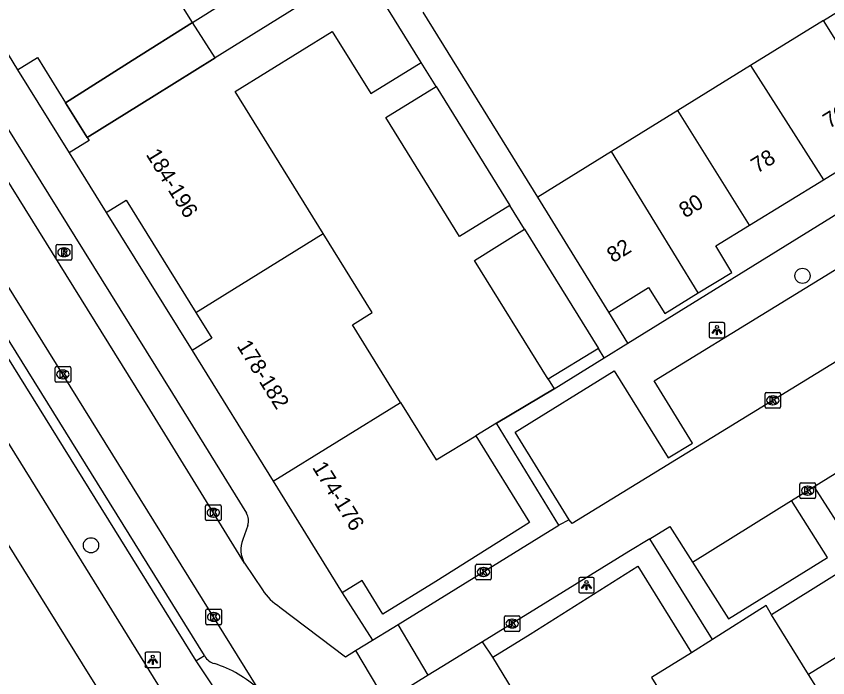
# Model space of a CAD drawing. Extents: x 160379 to 161131, y 383940 to 384849.
# Drawn here: x 160667.2 to 160719.3, y 384266.1 to 384308.5 of the extents above; entities that cross this region are included whole.
import ezdxf

# ---------------------------------------------------------------- set-up
doc = ezdxf.new("R2010")
doc.units = 0
for name, color, linetype in [('IMGEO_Berm_groen', 7, 'Continuous'), ('IMGEO_Berm_open', 7, 'Continuous'), ('IMGEO_Boom', 7, 'Continuous'), ('IMGEO_Kolk', 7, 'Continuous'), ('IMGEO_Lichtpunt', 7, 'Continuous'), ('IMGEO_Muur', 7, 'Continuous'), ('IMGEO_Pand', 7, 'Continuous'), ('IMGEO_Pand_nummerreeks', 7, 'Continuous'), ('IMGEO_Pand_overbouw', 7, 'Continuous'), ('IMGEO_Parkeervlak_open', 7, 'Continuous'), ('IMGEO_Rijbaan_lokaal_gesloten', 7, 'Continuous'), ('IMGEO_Rijbaan_lokaal_open', 7, 'Continuous'), ('IMGEO_Rioolput', 7, 'Continuous'), ('IMGEO_Voetpad_open', 7, 'Continuous')]:
    doc.layers.add(name, color=color, linetype=linetype)

msp = doc.modelspace()

# ---------------------------------------------------------------- linework, layer by layer
at = {"layer": 'IMGEO_Berm_groen'}
msp.add_lwpolyline([(160678.757, 384267.157), (160684.931, 384257.851)], dxfattribs=at)
at = {"layer": 'IMGEO_Berm_open'}
for points in [[(160643.611, 384323.728), (160678.757, 384267.157)], [(160678.757, 384267.157), (160679.306, 384267.498)]]:
    msp.add_lwpolyline(points, dxfattribs=at)
at = {"layer": 'IMGEO_Boom'}
for centre in [(160717.711, 384291.876), (160672.023, 384274.578)]:
    msp.add_circle(centre, 0.489, dxfattribs=at)
at = {"layer": 'IMGEO_Kolk'}
for p, q in [((160669.717, 384285.119), (160669.717, 384285.971)), ((160669.792, 384286.045), (160670.644, 384286.045)), ((160670.718, 384285.971), (160670.718, 384285.119)), ((160670.205, 384285.825), (160670.23, 384285.825)), ((160670.644, 384285.045), (160669.792, 384285.045)), ((160670.228, 384285.265), (160670.203, 384285.265)), ((160715.304, 384283.456), (160715.304, 384284.308)), ((160715.379, 384284.382), (160716.231, 384284.382)), ((160716.305, 384284.308), (160716.305, 384283.456)), ((160715.792, 384284.162), (160715.817, 384284.162)), ((160716.231, 384283.382), (160715.379, 384283.382)), ((160715.815, 384283.602), (160715.79, 384283.602)), ((160717.621, 384278.586), (160718.473, 384278.586)), ((160717.546, 384277.66), (160717.546, 384278.512)), ((160718.034, 384278.366), (160718.059, 384278.366)), ((160718.547, 384278.512), (160718.547, 384277.66)), ((160718.473, 384277.586), (160717.621, 384277.586)), ((160718.057, 384277.806), (160718.032, 384277.806)), ((160679.375, 384276.24), (160679.375, 384277.092)), ((160679.45, 384277.166), (160680.302, 384277.166)), ((160680.376, 384277.092), (160680.376, 384276.24)), ((160679.863, 384276.946), (160679.888, 384276.946)), ((160680.302, 384276.166), (160679.45, 384276.166)), ((160679.886, 384276.386), (160679.861, 384276.386)), ((160696.799, 384273.363), (160697.651, 384273.363)), ((160696.724, 384272.437), (160696.724, 384273.289)), ((160697.212, 384273.143), (160697.237, 384273.143)), ((160697.725, 384273.289), (160697.725, 384272.437)), ((160697.651, 384272.363), (160696.799, 384272.363)), ((160697.235, 384272.583), (160697.21, 384272.583)), ((160679.397, 384269.555), (160679.397, 384270.407)), ((160679.472, 384270.481), (160680.324, 384270.481)), ((160679.885, 384270.261), (160679.91, 384270.261)), ((160680.398, 384270.407), (160680.398, 384269.555)), ((160679.908, 384269.701), (160679.883, 384269.701)), ((160698.566, 384269.128), (160698.566, 384269.98)), ((160698.641, 384270.054), (160699.493, 384270.054)), ((160699.054, 384269.834), (160699.079, 384269.834)), ((160699.567, 384269.98), (160699.567, 384269.128)), ((160680.324, 384269.481), (160679.472, 384269.481)), ((160699.077, 384269.274), (160699.052, 384269.274)), ((160699.493, 384269.054), (160698.641, 384269.054))]:
    msp.add_line(p, q, dxfattribs=at)
for points in [[(160669.717, 384285.119), (160669.717, 384285.971)], [(160669.792, 384286.045), (160670.644, 384286.045)], [(160670.718, 384285.971), (160670.718, 384285.119)], [(160670.038, 384285.745), (160670.161, 384285.745), (160670.161, 384285.594), (160670.291, 384285.745), (160670.455, 384285.745), (160670.309, 384285.594), (160670.462, 384285.345), (160670.31, 384285.345), (160670.225, 384285.509), (160670.161, 384285.442), (160670.161, 384285.345), (160670.038, 384285.345), (160670.038, 384285.745)], [(160670.644, 384285.045), (160669.792, 384285.045)], [(160715.304, 384283.456), (160715.304, 384284.308)], [(160715.379, 384284.382), (160716.231, 384284.382)], [(160716.305, 384284.308), (160716.305, 384283.456)], [(160715.625, 384284.082), (160715.748, 384284.082), (160715.748, 384283.931), (160715.878, 384284.082), (160716.042, 384284.082), (160715.896, 384283.931), (160716.049, 384283.682), (160715.897, 384283.682), (160715.812, 384283.846), (160715.748, 384283.779), (160715.748, 384283.682), (160715.625, 384283.682), (160715.625, 384284.082)], [(160716.231, 384283.382), (160715.379, 384283.382)], [(160717.621, 384278.586), (160718.473, 384278.586)], [(160717.546, 384277.66), (160717.546, 384278.512)], [(160717.867, 384278.286), (160717.99, 384278.286), (160717.99, 384278.135), (160718.12, 384278.286), (160718.284, 384278.286), (160718.138, 384278.135), (160718.291, 384277.886), (160718.139, 384277.886), (160718.054, 384278.05), (160717.99, 384277.983), (160717.99, 384277.886), (160717.867, 384277.886), (160717.867, 384278.286)], [(160718.547, 384278.512), (160718.547, 384277.66)], [(160718.473, 384277.586), (160717.621, 384277.586)], [(160679.375, 384276.24), (160679.375, 384277.092)], [(160679.45, 384277.166), (160680.302, 384277.166)], [(160680.376, 384277.092), (160680.376, 384276.24)], [(160679.696, 384276.866), (160679.819, 384276.866), (160679.819, 384276.715), (160679.949, 384276.866), (160680.113, 384276.866), (160679.967, 384276.715), (160680.12, 384276.466), (160679.968, 384276.466), (160679.883, 384276.63), (160679.819, 384276.563), (160679.819, 384276.466), (160679.696, 384276.466), (160679.696, 384276.866)], [(160680.302, 384276.166), (160679.45, 384276.166)], [(160696.799, 384273.363), (160697.651, 384273.363)], [(160696.724, 384272.437), (160696.724, 384273.289)], [(160697.045, 384273.063), (160697.168, 384273.063), (160697.168, 384272.912), (160697.298, 384273.063), (160697.462, 384273.063), (160697.316, 384272.912), (160697.469, 384272.663), (160697.317, 384272.663), (160697.232, 384272.827), (160697.168, 384272.76), (160697.168, 384272.663), (160697.045, 384272.663), (160697.045, 384273.063)], [(160697.725, 384273.289), (160697.725, 384272.437)], [(160697.651, 384272.363), (160696.799, 384272.363)], [(160679.397, 384269.555), (160679.397, 384270.407)], [(160679.472, 384270.481), (160680.324, 384270.481)], [(160680.398, 384270.407), (160680.398, 384269.555)], [(160679.718, 384270.181), (160679.841, 384270.181), (160679.841, 384270.03), (160679.971, 384270.181), (160680.135, 384270.181), (160679.989, 384270.03), (160680.142, 384269.781), (160679.99, 384269.781), (160679.905, 384269.945), (160679.841, 384269.878), (160679.841, 384269.781), (160679.718, 384269.781), (160679.718, 384270.181)], [(160698.566, 384269.128), (160698.566, 384269.98)], [(160698.641, 384270.054), (160699.493, 384270.054)], [(160698.887, 384269.754), (160699.01, 384269.754), (160699.01, 384269.603), (160699.14, 384269.754), (160699.304, 384269.754), (160699.158, 384269.603), (160699.311, 384269.354), (160699.159, 384269.354), (160699.074, 384269.518), (160699.01, 384269.451), (160699.01, 384269.354), (160698.887, 384269.354), (160698.887, 384269.754)], [(160699.567, 384269.98), (160699.567, 384269.128)], [(160680.324, 384269.481), (160679.472, 384269.481)], [(160699.493, 384269.054), (160698.641, 384269.054)]]:
    msp.add_lwpolyline(points, dxfattribs=at)
for centre, start, end in [((160669.794, 384285.969), 91.552, 178.448), ((160669.794, 384285.969), 91.552, 178.448), ((160670.642, 384285.969), 1.552, 88.448), ((160670.642, 384285.969), 1.552, 88.448), ((160669.794, 384285.121), 181.552, 268.448), ((160669.794, 384285.121), 181.552, 268.448), ((160670.642, 384285.121), 271.552, 358.448), ((160670.642, 384285.121), 271.552, 358.448), ((160715.381, 384284.306), 91.552, 178.448), ((160715.381, 384284.306), 91.552, 178.448), ((160716.229, 384284.306), 1.552, 88.448), ((160716.229, 384284.306), 1.552, 88.448), ((160715.381, 384283.458), 181.552, 268.448), ((160715.381, 384283.458), 181.552, 268.448), ((160716.229, 384283.458), 271.552, 358.448), ((160716.229, 384283.458), 271.552, 358.448), ((160717.623, 384278.51), 91.552, 178.448), ((160717.623, 384278.51), 91.552, 178.448), ((160718.471, 384278.51), 1.552, 88.448), ((160718.471, 384278.51), 1.552, 88.448), ((160717.623, 384277.662), 181.552, 268.448), ((160717.623, 384277.662), 181.552, 268.448), ((160718.471, 384277.662), 271.552, 358.448), ((160718.471, 384277.662), 271.552, 358.448), ((160679.452, 384277.09), 91.552, 178.448), ((160679.452, 384277.09), 91.552, 178.448), ((160680.3, 384277.09), 1.552, 88.448), ((160680.3, 384277.09), 1.552, 88.448), ((160679.452, 384276.242), 181.552, 268.448), ((160679.452, 384276.242), 181.552, 268.448), ((160680.3, 384276.242), 271.552, 358.448), ((160680.3, 384276.242), 271.552, 358.448), ((160696.801, 384273.287), 91.552, 178.448), ((160696.801, 384273.287), 91.552, 178.448), ((160697.649, 384273.287), 1.552, 88.448), ((160697.649, 384273.287), 1.552, 88.448), ((160696.801, 384272.439), 181.552, 268.448), ((160696.801, 384272.439), 181.552, 268.448), ((160697.649, 384272.439), 271.552, 358.448), ((160697.649, 384272.439), 271.552, 358.448), ((160679.474, 384270.405), 91.552, 178.448), ((160679.474, 384270.405), 91.552, 178.448), ((160680.322, 384270.405), 1.552, 88.448), ((160680.322, 384270.405), 1.552, 88.448), ((160698.643, 384269.978), 91.552, 178.448), ((160698.643, 384269.978), 91.552, 178.448), ((160699.491, 384269.978), 1.552, 88.448), ((160699.491, 384269.978), 1.552, 88.448), ((160679.474, 384269.557), 181.552, 268.448), ((160679.474, 384269.557), 181.552, 268.448), ((160680.322, 384269.557), 271.552, 358.448), ((160680.322, 384269.557), 271.552, 358.448), ((160698.643, 384269.13), 181.552, 268.448), ((160698.643, 384269.13), 181.552, 268.448), ((160699.491, 384269.13), 271.552, 358.448), ((160699.491, 384269.13), 271.552, 358.448)]:
    msp.add_arc(centre, 0.0765, start, end, dxfattribs=at)
for centre, major_axis, ratio, start_param, end_param in [((160670.204, 384285.545), (-0.387, 0.002), 0.722429, 4.712389, 7.853982), ((160670.229, 384285.545), (-0.39, 0.002), 0.717154, 1.570796, 4.712389), ((160715.791, 384283.882), (-0.387, 0.002), 0.722429, 4.712389, 7.853982), ((160715.816, 384283.882), (-0.39, 0.002), 0.717154, 1.570796, 4.712389), ((160718.033, 384278.086), (-0.387, 0.002), 0.722429, 4.712389, 7.853982), ((160718.058, 384278.086), (-0.39, 0.002), 0.717154, 1.570796, 4.712389), ((160679.862, 384276.666), (-0.387, 0.002), 0.722429, 4.712389, 7.853982), ((160679.887, 384276.666), (-0.39, 0.002), 0.717154, 1.570796, 4.712389), ((160697.211, 384272.863), (-0.387, 0.002), 0.722429, 4.712389, 7.853982), ((160697.236, 384272.863), (-0.39, 0.002), 0.717154, 1.570796, 4.712389), ((160679.884, 384269.981), (-0.387, 0.002), 0.722429, 4.712389, 7.853982), ((160679.909, 384269.981), (-0.39, 0.002), 0.717154, 1.570796, 4.712389), ((160699.053, 384269.554), (-0.387, 0.002), 0.722429, 4.712389, 7.853982), ((160699.078, 384269.554), (-0.39, 0.002), 0.717154, 1.570796, 4.712389)]:
    msp.add_ellipse(centre, major_axis=major_axis, ratio=ratio, start_param=start_param, end_param=end_param, dxfattribs=at)
at = {"layer": 'IMGEO_Lichtpunt'}
for p, q in [((160711.718, 384288.79), (160711.718, 384287.983)), ((160711.718, 384288.79), (160711.718, 384287.983)), ((160712.62, 384288.885), (160711.812, 384288.885)), ((160712.62, 384288.885), (160711.812, 384288.885)), ((160712.714, 384287.983), (160712.714, 384288.79)), ((160712.714, 384287.983), (160712.714, 384288.79)), ((160711.812, 384287.889), (160712.62, 384287.889)), ((160711.812, 384287.889), (160712.62, 384287.889)), ((160703.341, 384272.421), (160703.341, 384271.614)), ((160703.341, 384272.421), (160703.341, 384271.614)), ((160704.243, 384272.516), (160703.435, 384272.516)), ((160704.243, 384272.516), (160703.435, 384272.516)), ((160704.337, 384271.614), (160704.337, 384272.421)), ((160704.337, 384271.614), (160704.337, 384272.421)), ((160703.435, 384271.52), (160704.243, 384271.52)), ((160703.435, 384271.52), (160704.243, 384271.52)), ((160675.491, 384267.633), (160675.491, 384266.826)), ((160675.491, 384267.633), (160675.491, 384266.826)), ((160676.393, 384267.728), (160675.585, 384267.728)), ((160676.393, 384267.728), (160675.585, 384267.728)), ((160676.487, 384266.826), (160676.487, 384267.633)), ((160676.487, 384266.826), (160676.487, 384267.633)), ((160675.585, 384266.732), (160676.393, 384266.732)), ((160675.585, 384266.732), (160676.393, 384266.732))]:
    msp.add_line(p, q, dxfattribs=at)
for points in [[(160712.092, 384288.454), (160712.131, 384288.426), (160711.943, 384288.164), (160711.905, 384288.191), (160712.092, 384288.454)], [(160712.194, 384288.406), (160712.241, 384288.406), (160712.241, 384288.084), (160712.194, 384288.084), (160712.194, 384288.406)], [(160712.304, 384288.426), (160712.342, 384288.453), (160712.529, 384288.191), (160712.49, 384288.163), (160712.304, 384288.426)], [(160703.715, 384272.085), (160703.754, 384272.057), (160703.566, 384271.795), (160703.528, 384271.822), (160703.715, 384272.085)], [(160703.817, 384272.037), (160703.864, 384272.037), (160703.864, 384271.715), (160703.817, 384271.715), (160703.817, 384272.037)], [(160703.927, 384272.057), (160703.965, 384272.084), (160704.152, 384271.822), (160704.113, 384271.794), (160703.927, 384272.057)], [(160675.865, 384267.297), (160675.904, 384267.269), (160675.716, 384267.007), (160675.678, 384267.034), (160675.865, 384267.297)], [(160675.967, 384267.249), (160676.014, 384267.249), (160676.014, 384266.927), (160675.967, 384266.927), (160675.967, 384267.249)], [(160676.077, 384267.269), (160676.115, 384267.296), (160676.302, 384267.034), (160676.263, 384267.006), (160676.077, 384267.269)]]:
    msp.add_lwpolyline(points, dxfattribs=at)
for centre in [(160712.217, 384288.588), (160703.84, 384272.219), (160675.99, 384267.431)]:
    msp.add_circle(centre, 0.0994, dxfattribs=at)
for centre, start, end in [((160711.812, 384288.79), 90, 180), ((160711.812, 384288.79), 90, 180), ((160712.62, 384288.79), 0, 90), ((160712.62, 384288.79), 0, 90), ((160711.812, 384287.983), 180, 270), ((160711.812, 384287.983), 180, 270), ((160712.62, 384287.983), 270, 0), ((160712.62, 384287.983), 270, 360), ((160703.435, 384272.421), 90, 180), ((160703.435, 384272.421), 90, 180), ((160704.243, 384272.421), 0, 90), ((160704.243, 384272.421), 0, 90), ((160703.435, 384271.614), 180, 270), ((160703.435, 384271.614), 180, 270), ((160704.243, 384271.614), 270, 0), ((160704.243, 384271.614), 270, 360), ((160675.585, 384267.633), 90, 180), ((160675.585, 384267.633), 90, 180), ((160676.393, 384267.633), 0, 90), ((160676.393, 384267.633), 0, 90), ((160675.585, 384266.826), 180, 270), ((160675.585, 384266.826), 180, 270), ((160676.393, 384266.826), 270, 0), ((160676.393, 384266.826), 270, 360)]:
    msp.add_arc(centre, 0.0946, start, end, dxfattribs=at)
at = {"layer": 'IMGEO_Muur'}
for points in [[(160701.376, 384285.245), (160701.757, 384284.619)], [(160701.757, 384284.619), (160698.068, 384282.411)], [(160698.068, 384282.411), (160696.739, 384281.615)], [(160715.711, 384270.121), (160715.383, 384270.703), (160711.942, 384268.533)], [(160711.942, 384268.533), (160710.586, 384267.678)]]:
    msp.add_lwpolyline(points, dxfattribs=at)
at = {"layer": 'IMGEO_Pand'}
for points in [[(160678.534, 384308.131), (160675.562, 384312.906), (160678.335, 384314.633), (160675.545, 384319.115), (160672.772, 384317.389), (160669.69, 384322.34)], [(160693.226, 384305.58), (160689.416, 384311.726), (160679.992, 384305.865), (160676.071, 384303.426), (160671.781, 384300.758)], [(160719.053, 384308.275), (160723.729, 384311.169)], [(160664.947, 384308.921), (160667.313, 384305.099)], [(160719.053, 384308.275), (160714.376, 384305.38)], [(160723.692, 384300.882), (160719.053, 384308.275)], [(160670.393, 384302.989), (160674.667, 384305.689), (160678.534, 384308.131)], [(160686.93, 384294.596), (160681.282, 384303.706), (160687.512, 384307.568), (160689.988, 384303.573), (160693.226, 384305.58)], [(160667.313, 384305.099), (160668.588, 384305.889), (160670.393, 384302.989)], [(160714.376, 384305.38), (160709.7, 384302.486)], [(160714.376, 384305.38), (160719.051, 384298.037)], [(160698.912, 384296.399), (160695.695, 384294.393), (160690.947, 384302.038), (160694.18, 384304.036)], [(160694.18, 384304.036), (160698.912, 384296.399)], [(160709.7, 384302.486), (160705.442, 384299.851)], [(160714.314, 384295.132), (160709.7, 384302.486)], [(160671.781, 384300.758), (160671.904, 384300.56), (160670.629, 384299.77)], [(160719.051, 384298.037), (160723.692, 384300.882)], [(160670.629, 384299.77), (160672.997, 384295.946)], [(160705.442, 384299.851), (160700.713, 384296.924)], [(160711.02, 384290.774), (160705.442, 384299.851)], [(160714.314, 384295.132), (160719.051, 384298.037)], [(160705.268, 384289.539), (160702.643, 384293.795), (160700.713, 384296.924)], [(160672.997, 384295.946), (160674.272, 384296.736), (160678.76, 384289.516)], [(160704.603, 384287.22), (160701.376, 384285.245), (160696.645, 384292.864), (160699.861, 384294.871)], [(160699.861, 384294.871), (160704.603, 384287.22)], [(160711.02, 384290.774), (160713.169, 384292.095), (160712.151, 384293.806), (160714.314, 384295.132)], [(160678.76, 384289.516), (160686.93, 384294.596)], [(160691.891, 384283.749), (160688.808, 384288.723), (160690.082, 384289.513), (160686.93, 384294.596)], [(160705.268, 384289.539), (160707.829, 384291.122), (160708.872, 384289.454), (160711.02, 384290.774)], [(160678.76, 384289.516), (160679.784, 384287.867), (160678.51, 384287.076)], [(160678.51, 384287.076), (160683.721, 384278.684)], [(160683.721, 384278.684), (160691.891, 384283.749)], [(160691.891, 384283.749), (160694.182, 384280.054), (160696.739, 384281.615), (160700.181, 384276.046), (160694.169, 384272.262), (160690.764, 384270.163), (160689.433, 384272.322), (160688.162, 384271.533)], [(160683.721, 384278.684), (160688.162, 384271.533)], [(160697.818, 384267.386), (160700.233, 384268.879), (160707.141, 384273.236), (160710.586, 384267.678), (160708.02, 384266.088), (160710.715, 384261.739)], [(160719.94, 384272.743), (160715.711, 384270.121)], [(160718.091, 384266.282), (160715.711, 384270.121)], [(160722.32, 384268.903), (160718.091, 384266.282)], [(160702.643, 384256.738), (160701.083, 384259.248), (160697.882, 384264.428), (160699.158, 384265.217), (160697.818, 384267.386)], [(160724.801, 384264.901), (160720.572, 384262.28), (160718.345, 384265.872), (160718.091, 384266.282)]]:
    msp.add_lwpolyline(points, dxfattribs=at)
at = {"layer": 'IMGEO_Pand_overbouw'}
msp.add_lwpolyline([(160679.992, 384305.865), (160678.534, 384308.131), (160674.667, 384305.689), (160670.393, 384302.989), (160671.781, 384300.758), (160676.071, 384303.426)], close=True, dxfattribs=at)
at = {"layer": 'IMGEO_Parkeervlak_open'}
for points in [[(160679.306, 384267.498), (160644.163, 384324.071)], [(160679.306, 384267.498), (160679.333, 384267.455)]]:
    msp.add_lwpolyline(points, dxfattribs=at)
for centre, radius, start, end in [((160680.192, 384267.933), 0.983, 209.0593, 255.6688), ((160677.796, 384260.025), 7.281, 46.5347, 72.8028)]:
    msp.add_arc(centre, radius, start, end, dxfattribs=at)
at = {"layer": 'IMGEO_Rijbaan_lokaal_gesloten'}
for points in [[(160730.335, 384178.88), (160725.992, 384185.588), (160707.361, 384215.678), (160686.009, 384250), (160668.175, 384278.809), (160638.839, 384326.083)], [(160739.95, 384167.105), (160733.069, 384173.147), (160725.107, 384181.899), (160720.734, 384187.958), (160671.485, 384266.967), (160635.054, 384325.513)]]:
    msp.add_lwpolyline(points, dxfattribs=at)
at = {"layer": 'IMGEO_Rijbaan_lokaal_open'}
for points in [[(160682.805, 384265.309), (160644.178, 384327.417)], [(160681.886, 384273.43), (160675.793, 384283.293), (160650.494, 384323.988)], [(160734.254, 384295.2), (160702.911, 384275.971), (160702.725, 384276.211)], [(160718.47, 384278.35), (160729.35, 384285.096)], [(160717.009, 384277.444), (160718.47, 384278.35)], [(160710.64, 384273.496), (160717.009, 384277.444)], [(160702.725, 384276.211), (160702.06, 384275.868)], [(160691.745, 384269.504), (160700.782, 384275.08), (160702.06, 384275.868)], [(160707.914, 384275.001), (160709.185, 384275.785), (160710.64, 384273.496)], [(160707.914, 384275.001), (160706.563, 384274.169), (160697.154, 384268.374)], [(160681.886, 384273.43), (160683.033, 384271.719)], [(160684.156, 384270.615), (160688.37, 384267.426), (160689.017, 384267.824)], [(160690.096, 384268.487), (160691.357, 384269.265), (160691.745, 384269.504)], [(160693.677, 384266.239), (160691.745, 384269.504)], [(160689.017, 384267.824), (160690.096, 384268.487)], [(160697.154, 384268.374), (160694.541, 384266.782), (160693.677, 384266.239)], [(160689.017, 384267.824), (160690.955, 384264.554), (160691.913, 384265.147)], [(160693.677, 384266.239), (160691.913, 384265.147)]]:
    msp.add_lwpolyline(points, dxfattribs=at)
msp.add_arc((160686.137, 384273.753), 3.711, 213.2383, 237.7394, dxfattribs=at)
at = {"layer": 'IMGEO_Rioolput'}
for p, q in [((160669.789, 384292.962), (160669.789, 384293.814)), ((160669.864, 384293.888), (160670.716, 384293.888)), ((160670.79, 384293.814), (160670.79, 384292.962)), ((160670.277, 384293.668), (160670.302, 384293.668)), ((160670.716, 384292.888), (160669.864, 384292.888)), ((160670.3, 384293.108), (160670.275, 384293.108))]:
    msp.add_line(p, q, dxfattribs=at)
for points in [[(160669.789, 384292.962), (160669.789, 384293.814)], [(160669.864, 384293.888), (160670.716, 384293.888)], [(160670.79, 384293.814), (160670.79, 384292.962)], [(160670.378, 384293.586), (160670.126, 384293.588), (160670.126, 384293.188)], [(160670.126, 384293.188), (160670.25, 384293.188), (160670.25, 384293.35), (160670.261, 384293.35)], [(160670.304, 384293.507), (160670.25, 384293.507), (160670.25, 384293.426)], [(160670.25, 384293.426), (160670.302, 384293.426)], [(160670.308, 384293.321), (160670.379, 384293.188), (160670.519, 384293.188), (160670.454, 384293.314)], [(160670.716, 384292.888), (160669.864, 384292.888)]]:
    msp.add_lwpolyline(points, dxfattribs=at)
for centre, radius, start, end in [((160669.866, 384293.812), 0.0765, 91.552, 178.448), ((160669.866, 384293.812), 0.0765, 91.552, 178.448), ((160670.714, 384293.812), 0.0765, 1.552, 88.448), ((160670.714, 384293.812), 0.0765, 1.552, 88.448), ((160670.26, 384293.297), 0.0533, 26.0293, 88.6989), ((160670.286, 384293.615), 0.19, 274.7715, 282.9687), ((160670.31, 384293.411), 0.0964, 77.0061, 93.1865), ((160670.324, 384293.468), 0.0378, 276.6634, 79.6772), ((160670.377, 384293.476), 0.109, 350.3612, 89.416), ((160670.375, 384293.476), 0.112, 277.5842, 350.9817), ((160670.359, 384293.261), 0.108, 29.5134, 73.7905), ((160669.866, 384292.964), 0.0765, 181.552, 268.448), ((160669.866, 384292.964), 0.0765, 181.552, 268.448), ((160670.714, 384292.964), 0.0765, 271.552, 358.448), ((160670.714, 384292.964), 0.0765, 271.552, 358.448)]:
    msp.add_arc(centre, radius, start, end, dxfattribs=at)
for centre, major_axis, ratio, start_param, end_param in [((160670.276, 384293.388), (-0.387, 0.002), 0.722429, 4.712389, 7.853982), ((160670.301, 384293.388), (-0.39, 0.002), 0.717154, 1.570796, 4.712389)]:
    msp.add_ellipse(centre, major_axis=major_axis, ratio=ratio, start_param=start_param, end_param=end_param, dxfattribs=at)
at = {"layer": 'IMGEO_Voetpad_open'}
for points in [[(160653.446, 384322.554), (160677.257, 384284.323), (160682.007, 384276.633)], [(160678.534, 384308.131), (160684.723, 384312.04)], [(160700.713, 384296.924), (160693.345, 384308.805)], [(160694.18, 384304.036), (160693.226, 384305.58)], [(160667.313, 384305.099), (160670.629, 384299.77)], [(160706.495, 384287.55), (160734.279, 384304.737)], [(160671.781, 384300.758), (160670.393, 384302.989)], [(160702.725, 384276.211), (160699.271, 384281.839), (160705.62, 384285.772), (160709.085, 384280.183), (160710.645, 384281.125), (160708.179, 384285.127), (160731.63, 384299.508), (160734.254, 384295.2)], [(160699.861, 384294.871), (160698.912, 384296.399)], [(160672.997, 384295.946), (160678.51, 384287.076)], [(160706.495, 384287.55), (160705.268, 384289.539)], [(160704.979, 384286.612), (160706.495, 384287.55)], [(160704.979, 384286.612), (160704.603, 384287.22)], [(160702.06, 384275.868), (160698.068, 384282.411), (160701.757, 384284.619), (160704.979, 384286.612)], [(160729.35, 384285.096), (160731.664, 384281.452), (160720.784, 384274.707), (160718.47, 384278.35)], [(160710.64, 384273.496), (160712.955, 384269.852), (160719.323, 384273.8), (160717.009, 384277.444)], [(160682.095, 384275.858), (160681.766, 384274.941)], [(160715.711, 384270.121), (160715.383, 384270.703), (160711.942, 384268.533), (160707.914, 384275.001)], [(160688.162, 384271.533), (160690.096, 384268.487)], [(160697.818, 384267.386), (160697.154, 384268.374)]]:
    msp.add_lwpolyline(points, dxfattribs=at)
for centre, radius, start, end in [((160681.188, 384276.148), 0.952, 342.2963, 30.6599), ((160683.331, 384274.305), 1.689, 157.879, 211.2025)]:
    msp.add_arc(centre, radius, start, end, dxfattribs=at)

# ---------------------------------------------------------------- texts
at = {"layer": 'IMGEO_Pand_nummerreeks'}
for s, rotation, p in [('76', 31.8403, (160719.425, 384301.298)), ('184-196', 301.776, (160675.523, 384299.665)), ('78', 31.8403, (160714.802, 384298.426)), ('80', 31.8403, (160710.177, 384295.554)), ('82', 31.8403, (160705.547, 384292.679)), ('178-182', 302.0568, (160681.357, 384287.374)), ('174-176', 301.7588, (160686.199, 384279.579))]:
    msp.add_text(s, height=1, rotation=rotation, dxfattribs=at).set_placement(p)

doc.saveas('drawing.dxf')
